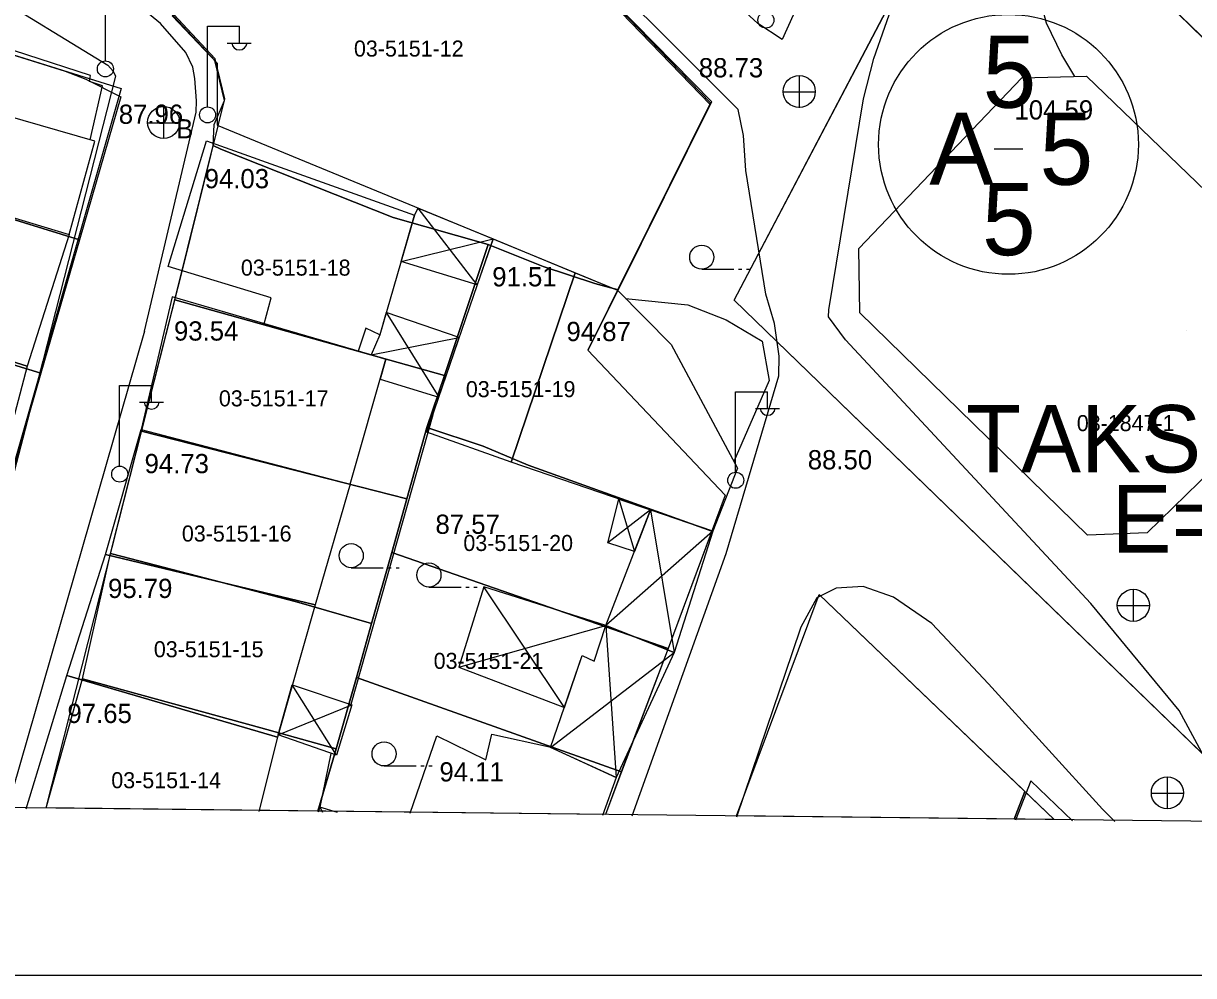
# Model space of a CAD drawing. Extents: x 412225 to 413380, y 4456471 to 4457189.
# Drawn here: x 412722.7 to 412795.7, y 4456471.2 to 4456530.5 of the extents above; entities that cross this region are included whole.
import ezdxf

# ---------------------------------------------------------------- set-up
doc = ezdxf.new("R2010")
doc.units = 0
for name, color, linetype in [('0_HALİHAZIR', 7, 'Continuous'), ('0_KADASTRO', 7, 'Continuous'), ('0_ÇERÇEVE', 7, 'Continuous'), ('Level 27', 7, 'Continuous'), ('Level 29', 7, 'Continuous'), ('Level 34', 7, 'Continuous'), ('Level 54', 7, 'Continuous'), ('SEMBOL', 7, 'Continuous')]:
    doc.layers.add(name, color=color, linetype=linetype)

msp = doc.modelspace()

# ---------------------------------------------------------------- linework, layer by layer
at = {"layer": '0_HALİHAZIR'}
for p, q in [((412727.857, 4456528.21), (412727.857, 4456533.21)), ((412734.21, 4456525.366), (412734.21, 4456530.366)), ((412734.21, 4456530.366), (412736.21, 4456530.366)), ((412736.21, 4456529.366), (412736.21, 4456530.366)), ((412735.45, 4456529.326), (412736.95, 4456529.326)), ((412771.148, 4456525.292), (412771.148, 4456527.292)), ((412770.128, 4456526.282), (412772.128, 4456526.282)), ((412731.498, 4456523.366), (412731.498, 4456525.366)), ((412730.478, 4456524.356), (412732.478, 4456524.356)), ((412751.048, 4456514.237), (412747.359, 4456519.036)), ((412746.3, 4456515.701), (412752.032, 4456517.108)), ((412765.047, 4456515.22), (412767.047, 4456515.22)), ((412767.347, 4456515.22), (412767.547, 4456515.22)), ((412767.847, 4456515.22), (412768.047, 4456515.22)), ((412745.373, 4456512.525), (412748.647, 4456507.233)), ((412744.426, 4456509.885), (412749.925, 4456510.962)), ((412728.73, 4456502.968), (412728.73, 4456507.968)), ((412728.73, 4456507.968), (412730.73, 4456507.968)), ((412730.73, 4456506.968), (412730.73, 4456507.968)), ((412767.159, 4456502.585), (412767.159, 4456507.585)), ((412767.159, 4456507.585), (412769.159, 4456507.585)), ((412769.159, 4456506.585), (412769.159, 4456507.585)), ((412729.97, 4456506.928), (412731.47, 4456506.928)), ((412768.399, 4456506.545), (412769.899, 4456506.545)), ((412759.879, 4456500.884), (412760.848, 4456497.625)), ((412761.849, 4456500.209), (412759.19, 4456498.157)), ((412761.849, 4456500.209), (412763.327, 4456491.329)), ((412765.732, 4456498.881), (412759.059, 4456493.01)), ((412743.184, 4456496.61), (412745.184, 4456496.61)), ((412745.484, 4456496.61), (412745.684, 4456496.61)), ((412745.984, 4456496.61), (412746.184, 4456496.61)), ((412748.033, 4456495.404), (412750.033, 4456495.404)), ((412750.333, 4456495.404), (412750.533, 4456495.404)), ((412750.834, 4456495.404), (412751.034, 4456495.404)), ((412756.478, 4456487.9), (412751.452, 4456495.422)), ((412791.989, 4456493.255), (412791.989, 4456495.255)), ((412790.969, 4456494.245), (412792.969, 4456494.245)), ((412749.902, 4456490.399), (412759.059, 4456493.01)), ((412759.059, 4456493.01), (412759.704, 4456483.521)), ((412755.624, 4456485.4), (412763.327, 4456491.329)), ((412742.258, 4456484.911), (412739.509, 4456489.308)), ((412738.62, 4456486.179), (412743.212, 4456488.065)), ((412745.23, 4456484.25), (412747.23, 4456484.25)), ((412747.53, 4456484.25), (412747.73, 4456484.25)), ((412748.03, 4456484.25), (412748.23, 4456484.25)), ((412794.111, 4456481.564), (412794.111, 4456483.564)), ((412793.091, 4456482.554), (412795.091, 4456482.554)), ((412741.221, 4456481.684), (412741.399, 4456481.36))]:
    msp.add_line(p, q, dxfattribs=at)
for points in [[(412771.155, 4456531.928), (412770.074, 4456529.55), (412768.538, 4456530.535), (412753.789, 4456544.124), (412733.621, 4456565.065), (412711.563, 4456589.67)], [(412730.288, 4456511.351), (412733.501, 4456525.022), (412733.532, 4456525.717), (412733.431, 4456527.104), (412733.312, 4456527.823), (412732.876, 4456528.74), (412731.294, 4456530.548), (412713.777, 4456544.91), (412694.121, 4456564.827), (412684.433, 4456576.054), (412683.291, 4456577.693), (412682.561, 4456579.136), (412682.187, 4456580.49), (412682.082, 4456582.122), (412683.379, 4456588.605)], [(412760.718, 4456481.134), (412766.566, 4456497.487), (412769.861, 4456508.564), (412769.885, 4456509.805), (412769.597, 4456511.831), (412769.038, 4456513.675), (412767.797, 4456521.368), (412767.644, 4456523.561), (412767.321, 4456525.177), (412744.171, 4456548.282), (412731.237, 4456561.704), (412716.304, 4456577.23), (412706.034, 4456587.937)], [(412707.279, 4456512.579), (412681.07, 4456539.882), (412666.691, 4456554.375), (412671.456, 4456564.508), (412679.518, 4456573.325), (412696.363, 4456556.411), (412720.214, 4456532.704), (412727.998, 4456527.942), (412728.331, 4456527.58), (412728.486, 4456527.256), (412723.948, 4456509.495), (412717.044, 4456483.009), (412717.044, 4456483.009), (412706.118, 4456485.723), (412679.506, 4456493.262)], [(412788.322, 4456527.236), (412787.516, 4456528.598), (412786.564, 4456530.568), (412786.014, 4456532.591), (412785.741, 4456535.121), (412785.761, 4456537.054), (412790.595, 4456547.066), (412791.393, 4456548.95)], [(412798.79, 4456480.697), (412798.501, 4456480.927), (412794.838, 4456487.712), (412789.316, 4456494.381), (412774.007, 4456510.82), (412772.951, 4456512.262), (412772.981, 4456512.692), (412775.14, 4456525.848), (412775.775, 4456528.362), (412777.841, 4456534.237), (412782.172, 4456542.189), (412787.185, 4456547.843), (412788.196, 4456548.418), (412789.064, 4456548.69), (412791.206, 4456548.509), (412791.225, 4456548.5)], [(412760.299, 4456513.395), (412764.191, 4456513.007), (412766.58, 4456512.064), (412768.811, 4456510.725), (412769.248, 4456508.28), (412767.053, 4456503.237)], [(412730.288, 4456511.351), (412722.023, 4456482.664), (412721.871, 4456481.748), (412721.873, 4456481.588)], [(412748.269, 4456506.131), (412743.152, 4456488.085)], [(412782.947, 4456489.359), (412779.41, 4456493.132), (412777.002, 4456494.769), (412775.122, 4456495.447), (412773.435, 4456495.343), (412772.233, 4456494.737), (412771.231, 4456492.91), (412770.686, 4456491.308)], [(412770.686, 4456491.308), (412769.079, 4456486.586), (412767.221, 4456481.058)], [(412722.907, 4456481.576), (412725.442, 4456489.884), (412738.579, 4456486.035), (412737.42, 4456481.407)], [(412782.947, 4456489.359), (412790.058, 4456481.552), (412790.817, 4456480.788)], [(412746.866, 4456481.296), (412748.532, 4456486.12), (412751.583, 4456484.638), (412751.954, 4456486.236), (412755.543, 4456485.437), (412759.704, 4456483.521), (412758.86, 4456481.156)], [(412741.903, 4456485.034), (412741.221, 4456481.684)], [(412788.177, 4456480.818), (412785.585, 4456483.311), (412784.614, 4456480.858)], [(412742.324, 4456481.349), (412741.221, 4456481.684), (412741.131, 4456481.363)]]:
    msp.add_lwpolyline(points, dxfattribs=at)
for points in [[(412746.477, 4456545.205), (412732.004, 4456531.025), (412734.816, 4456528.062), (412734.814, 4456524.211), (412759.789, 4456513.909), (412765.681, 4456525.656)], [(412714.977, 4456531.171), (412713.967, 4456527.004), (412713.604, 4456527.108), (412712.025, 4456521.49), (412725.597, 4456517.389), (412727.192, 4456523.198), (412726.904, 4456523.281), (412727.677, 4456526.661), (412726.863, 4456526.918), (412726.921, 4456527.309)], [(412713.604, 4456527.108), (412712.025, 4456521.49), (412725.597, 4456517.389), (412727.192, 4456523.198)], [(412785.02, 4456527.159), (412789.055, 4456527.253), (412803.4, 4456513.435), (412803.379, 4456509.044), (412792.829, 4456498.78), (412789.113, 4456498.638), (412774.913, 4456512.495), (412774.848, 4456516.504)], [(412731.757, 4456515.387), (412734.165, 4456523.227), (412747.141, 4456518.584), (412744.964, 4456511.121), (412744.092, 4456511.55), (412743.614, 4456510.121), (412737.763, 4456511.822), (412738.196, 4456513.439)], [(412709.923, 4456513.236), (412709.365, 4456513.371), (412712.025, 4456521.49), (412725.597, 4456517.389), (412722.977, 4456509.171)], [(412751.048, 4456514.237), (412746.3, 4456515.701), (412747.141, 4456518.584), (412747.359, 4456519.036), (412752.032, 4456517.108)], [(412747.899, 4456505.05), (412752.032, 4456517.108), (412757.157, 4456514.994), (412753.16, 4456503.182)], [(412753.16, 4456503.182), (412757.157, 4456514.994), (412759.789, 4456513.909), (412763.137, 4456510.536), (412767.283, 4456502.807), (412765.732, 4456498.881)], [(412722.977, 4456509.171), (412720.697, 4456500.616), (412707.575, 4456504.317), (412709.923, 4456513.236)], [(412743.113, 4456501.828), (412745.34, 4456509.619), (412732.02, 4456513.492), (412730.073, 4456505.224)], [(412749.925, 4456510.962), (412745.373, 4456512.525), (412744.964, 4456511.121), (412744.426, 4456509.885), (412745.34, 4456509.619), (412744.981, 4456508.365), (412748.647, 4456507.233)], [(412727.855, 4456497.442), (412730.073, 4456505.224), (412743.113, 4456501.828), (412740.928, 4456494.301)], [(412759.19, 4456498.157), (412759.879, 4456500.884), (412761.849, 4456500.209), (412760.848, 4456497.625)], [(412759.059, 4456493.01), (412761.849, 4456500.209), (412765.732, 4456498.881), (412763.327, 4456491.329)], [(412727.855, 4456497.442), (412740.928, 4456494.301), (412738.579, 4456486.035), (412725.442, 4456489.884)], [(412751.452, 4456495.422), (412749.902, 4456490.399), (412756.478, 4456487.9), (412757.585, 4456491.142), (412758.331, 4456490.773), (412759.059, 4456493.01)], [(412755.624, 4456485.4), (412757.585, 4456491.142), (412758.331, 4456490.773), (412759.059, 4456493.01), (412763.327, 4456491.329), (412759.704, 4456483.521)], [(412743.212, 4456488.065), (412742.258, 4456484.911), (412738.62, 4456486.179), (412739.509, 4456489.308)]]:
    msp.add_lwpolyline(points, close=True, dxfattribs=at)
for centre, radius in [((412769.052, 4456530.757), 0.5), ((412727.847, 4456527.71), 0.501), ((412771.133, 4456526.3), 1), ((412731.483, 4456524.374), 1), ((412734.22, 4456524.842), 0.5), ((412765.047, 4456515.97), 0.75), ((412728.74, 4456502.443), 0.5), ((412767.169, 4456502.06), 0.5), ((412743.184, 4456497.36), 0.75), ((412748.033, 4456496.154), 0.75), ((412791.973, 4456494.263), 1), ((412745.23, 4456485), 0.75), ((412794.095, 4456482.572), 1)]:
    msp.add_circle(centre, radius, dxfattribs=at)
for centre in [(412736.21, 4456529.37), (412730.73, 4456506.971), (412769.159, 4456506.588)]:
    msp.add_arc(centre, 0.474, 184.83843, 355.14641, dxfattribs=at)
at = {"layer": '0_KADASTRO'}
for points in [[(412732.1, 4456531), (412746.44, 4456545.28), (412765.58, 4456525.49), (412759.84, 4456513.94), (412758.39, 4456514.32), (412755.16, 4456515.39), (412751.73, 4456516.76), (412745.79, 4456518.44), (412735.04, 4456522.7), (412734.574, 4456522.944), (412734.64, 4456524.25), (412735.27, 4456525.75), (412734.68, 4456528.23)], [(412767.08, 4456513.3), (412782.67, 4456542.96), (412820.53, 4456506.05), (412820.47, 4456501.47), (412803.6, 4456483.36), (412798.26, 4456483.09)], [(412713.37, 4456521.02), (412716.092, 4456530.452), (412725.346, 4456527.58), (412726.63, 4456527.07), (412728.82, 4456525.96), (412726.237, 4456517.055)], [(412732.181, 4456513.322), (412734.574, 4456522.944), (412735.04, 4456522.7), (412745.79, 4456518.44), (412751.73, 4456516.76), (412748.992, 4456508.588)], [(412710.86, 4456512.68), (412713.37, 4456521.02), (412726.237, 4456517.055), (412723.826, 4456508.743)], [(412747.91, 4456505.36), (412748.992, 4456508.588), (412751.73, 4456516.76), (412755.16, 4456515.39), (412758.39, 4456514.32), (412759.84, 4456513.94), (412757.942, 4456510.178), (412766.508, 4456501.131), (412765.676, 4456498.885), (412754.22, 4456503.01), (412751.41, 4456504.187)], [(412730.104, 4456505.13), (412732.181, 4456513.322), (412748.992, 4456508.588), (412747.91, 4456505.36), (412746.658, 4456500.912), (412741.76, 4456502.16)], [(412708.49, 4456504.27), (412710.86, 4456512.68), (412723.826, 4456508.743), (412721.42, 4456500.45)], [(412728.169, 4456497.497), (412730.104, 4456505.13), (412741.76, 4456502.16), (412746.658, 4456500.912), (412745.714, 4456497.557), (412744.447, 4456493.135), (412739.78, 4456494.49), (412728.89, 4456497.31)], [(412745.714, 4456497.557), (412746.658, 4456500.912), (412747.91, 4456505.36), (412751.41, 4456504.187), (412754.22, 4456503.01), (412765.676, 4456498.885), (412762.962, 4456491.562)], [(412726.43, 4456489.69), (412728.169, 4456497.497), (412728.89, 4456497.31), (412739.78, 4456494.49), (412744.447, 4456493.135), (412743.52, 4456489.76), (412742.234, 4456485.323), (412737.54, 4456486.62)], [(412743.52, 4456489.76), (412744.447, 4456493.135), (412745.714, 4456497.557), (412762.962, 4456491.562), (412760.04, 4456483.89), (412751.162, 4456487.045)]]:
    msp.add_lwpolyline(points, close=True, dxfattribs=at)
for points in [[(412767.221, 4456481.132), (412772.37, 4456494.94), (412785.2, 4456482.66), (412784.529, 4456480.932)], [(412724.151, 4456481.63), (412726.43, 4456489.69), (412737.54, 4456486.62), (412742.234, 4456485.323), (412741.107, 4456481.434)], [(412741.107, 4456481.434), (412742.234, 4456485.323), (412743.52, 4456489.76), (412751.162, 4456487.045), (412760.04, 4456483.89), (412759.054, 4456481.227)], [(412784.529, 4456480.932), (412785.2, 4456482.66), (412787.034, 4456480.903)], [(412741.107, 4456481.434), (412724.151, 4456481.63)], [(412759.054, 4456481.227), (412741.107, 4456481.434)], [(412784.529, 4456480.932), (412767.221, 4456481.132)], [(412787.034, 4456480.903), (412784.529, 4456480.932)]]:
    msp.add_lwpolyline(points, dxfattribs=at)
at = {"layer": '0_ÇERÇEVE'}
for points in [[(412231.94, 4457188.937), (413313.937, 4457188.937), (413313.937, 4456471.176), (412231.94, 4456471.176)], [(412246.74, 4457181.275), (413310.435, 4457168.98), (413302.463, 4456474.947), (412238.67, 4456487.241)]]:
    msp.add_lwpolyline(points, close=True, dxfattribs=at)
at = {"layer": 'Level 27'}
for p, q in [((412746.462, 4456545.382), (412765.602, 4456525.592)), ((412767.08, 4456513.3), (412782.67, 4456542.96)), ((412734.702, 4456528.332), (412732.122, 4456531.102)), ((412716.092, 4456530.452), (412728.839, 4456526.493)), ((412735.292, 4456525.852), (412734.702, 4456528.332)), ((412728.839, 4456526.493), (412718.912, 4456491.832)), ((412732.752, 4456515.572), (412735.292, 4456525.852)), ((412765.602, 4456525.592), (412757.942, 4456510.178)), ((412724.145, 4456481.63), (412732.752, 4456515.572)), ((412798.26, 4456483.09), (412767.08, 4456513.3)), ((412766.508, 4456501.131), (412762.962, 4456491.562)), ((412767.219, 4456481.132), (412772.37, 4456494.94)), ((412772.37, 4456494.94), (412787.032, 4456480.904)), ((412762.962, 4456491.562), (412760.062, 4456483.992)), ((412760.062, 4456483.992), (412759.039, 4456481.227))]:
    msp.add_line(p, q, dxfattribs=at)
at = {"layer": 'Level 29'}
for p, q in [((412782.67, 4456542.96), (412820.53, 4456506.05)), ((412757.942, 4456510.178), (412766.508, 4456501.131))]:
    msp.add_line(p, q, dxfattribs=at)
at = {"layer": 'Level 34'}
msp.add_lwpolyline([(412767.08, 4456513.3), (412782.67, 4456542.96), (412820.53, 4456506.05), (412820.47, 4456501.47), (412803.6, 4456483.36), (412798.26, 4456483.09)], close=True, dxfattribs=at)
at = {"layer": 'Level 54'}
msp.add_line((412795.26, 4456511.383), (412795.26, 4456511.383), dxfattribs=at)
for points in [[(412697.966, 4456594.392), (412718.262, 4456573.982), (412725.092, 4456566.462), (412732.232, 4456559.392), (412739.252, 4456552.402), (412746.462, 4456545.382), (412765.602, 4456525.592), (412757.942, 4456510.178), (412766.508, 4456501.131), (412762.962, 4456491.562), (412760.062, 4456483.992), (412759.039, 4456481.227)], [(412724.145, 4456481.63), (412732.752, 4456515.572), (412735.292, 4456525.852), (412734.702, 4456528.332), (412732.122, 4456531.102), (412724.352, 4456537.452), (412716.532, 4456543.139), (412711.003, 4456548.816), (412679.159, 4456581.279), (412679.8, 4456583.189), (412680.419, 4456585.105), (412681.015, 4456587.029), (412681.59, 4456588.96), (412681.782, 4456589.635)], [(412767.219, 4456481.132), (412772.37, 4456494.94), (412787.032, 4456480.904)], [(412759.039, 4456481.227), (412724.145, 4456481.63)], [(412787.032, 4456480.904), (412767.219, 4456481.132)]]:
    msp.add_lwpolyline(points, dxfattribs=at)
msp.add_lwpolyline([(412710.882, 4456512.782), (412713.392, 4456521.122), (412716.092, 4456530.452), (412728.839, 4456526.493), (412718.912, 4456491.832), (412716.632, 4456483.612), (412703.782, 4456487.292), (412664.942, 4456498.652), (412643.945, 4456505.107), (412644.461, 4456506.102), (412644.975, 4456507.098), (412645.486, 4456508.096), (412645.996, 4456509.095), (412646.503, 4456510.095), (412647.008, 4456511.096), (412647.511, 4456512.098), (412648.011, 4456513.101), (412706.551, 4456497.943), (412708.512, 4456504.372)], close=True, dxfattribs=at)
at = {"layer": 'SEMBOL'}
msp.add_line((412783.285, 4456522.735), (412785.085, 4456522.735), dxfattribs=at)
msp.add_circle((412784.185, 4456523.003), 8.1, dxfattribs=at)

# ---------------------------------------------------------------- texts
at = {"layer": '0_HALİHAZIR'}
for s, height, p in [('03-5151-12', 1, (412743.354, 4456528.48)), ('88.73', 1.2, (412764.865, 4456527.183)), ('104.59', 1.2, (412784.556, 4456524.555)), ('87.96', 1.2, (412728.684, 4456524.286)), ('B', 1.2, (412732.258, 4456523.378)), ('94.03', 1.2, (412734.041, 4456520.269)), ('03-5151-18', 1, (412736.302, 4456514.82)), ('91.51', 1.2, (412751.98, 4456514.15)), ('93.54', 1.2, (412732.127, 4456510.77)), ('94.87', 1.2, (412756.611, 4456510.739)), ('03-5151-19', 1, (412750.333, 4456507.243)), ('03-5151-17', 1, (412734.929, 4456506.669)), ('03-1847-1', 1, (412788.445, 4456505.125)), ('94.73', 1.2, (412730.293, 4456502.502)), ('88.50', 1.2, (412771.662, 4456502.741)), ('87.57', 1.2, (412748.439, 4456498.72)), ('03-5151-16', 1, (412732.62, 4456498.24)), ('03-5151-20', 1, (412750.18, 4456497.651)), ('95.79', 1.2, (412728.014, 4456494.72)), ('03-5151-15', 1, (412730.871, 4456491.025)), ('03-5151-21', 1, (412748.327, 4456490.3)), ('97.65', 1.2, (412725.483, 4456486.925)), ('94.11', 1.2, (412748.687, 4456483.28)), ('03-5151-14', 1, (412728.217, 4456482.859))]:
    msp.add_text(s, height=height, dxfattribs=at).set_placement(p)
at = {"layer": '0_KADASTRO'}
for s, p in [('03-5151-12', (412743.354, 4456528.48)), ('03-5151-18', (412736.302, 4456514.82)), ('03-5151-19', (412750.333, 4456507.243)), ('03-5151-17', (412734.929, 4456506.669)), ('03-1847-1', (412788.445, 4456505.125)), ('03-5151-16', (412732.62, 4456498.24)), ('03-5151-20', (412750.18, 4456497.651)), ('03-5151-15', (412730.871, 4456491.025)), ('03-5151-21', (412748.327, 4456490.3)), ('03-5151-14', (412728.217, 4456482.859))]:
    msp.add_text(s, height=1, dxfattribs=at).set_placement(p)
at = {"layer": 'SEMBOL'}
for s, height, p in [('5', 4.5, (412782.572, 4456525.29)), ('A', 4.5, (412779.242, 4456520.485)), ('5', 4.5, (412786.124, 4456520.485)), ('5', 4.5, (412782.531, 4456516.096)), ('TAKS=0.50', 4.2, (412781.534, 4456502.548)), ('E=1.50', 4.2, (412790.612, 4456497.557))]:
    msp.add_text(s, height=height, dxfattribs=at).set_placement(p)

doc.saveas('drawing.dxf')
